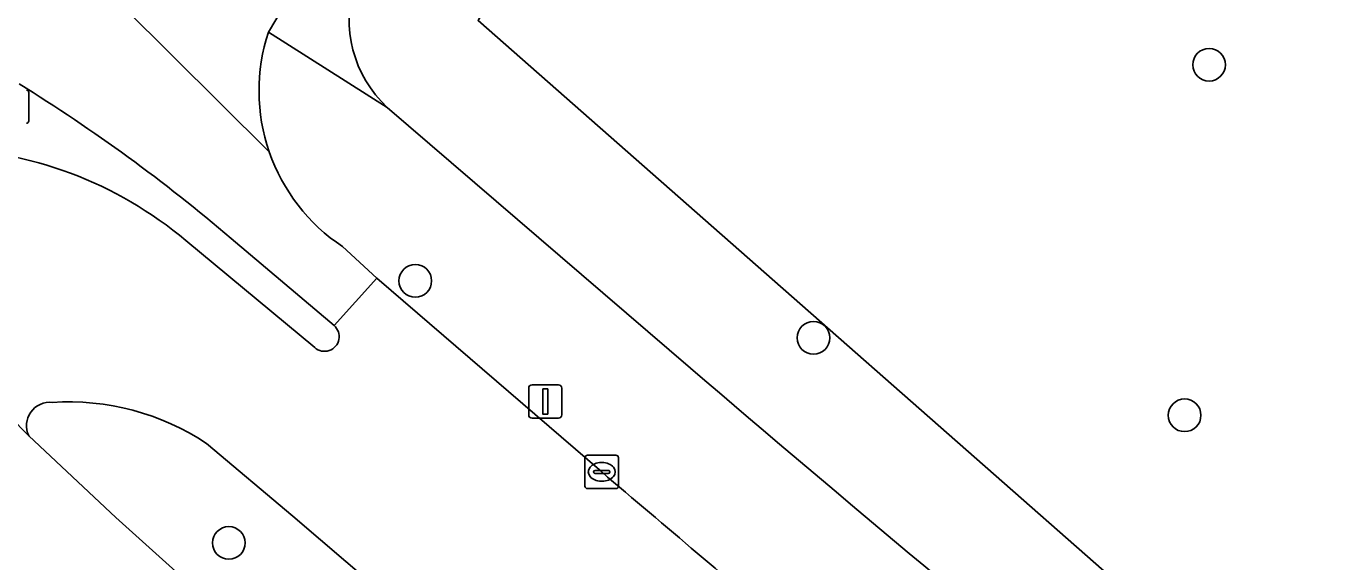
# Model space of a CAD drawing. Extents: x 159674 to 160531, y 382172 to 382904.
# Drawn here: x 159778.3 to 159817.71, y 382420.5 to 382436.51 of the extents above; entities that cross this region are included whole.
import ezdxf

# ---------------------------------------------------------------- set-up
doc = ezdxf.new("R2010")
doc.units = 0
for name, color, linetype in [('IMGEO_Berm_groen', 7, 'Continuous'), ('IMGEO_Boom', 7, 'Continuous'), ('IMGEO_Fietspad_gesloten', 7, 'Continuous'), ('IMGEO_Groenvoorziening', 7, 'Continuous'), ('IMGEO_Kolk', 7, 'Continuous'), ('IMGEO_Lichtmast', 7, 'Continuous'), ('IMGEO_Loofbos', 7, 'Continuous'), ('IMGEO_Rijbaan_lokaal_open', 7, 'Continuous'), ('IMGEO_Rijbaan_regionaal_gesloten', 7, 'Continuous'), ('IMGEO_Rioolput', 7, 'Continuous'), ('IMGEO_Voetpad_open', 7, 'Continuous')]:
    doc.layers.add(name, color=color, linetype=linetype)

msp = doc.modelspace()

# ---------------------------------------------------------------- linework, layer by layer
at = {"layer": 'IMGEO_Berm_groen'}
for points in [[(159787.507, 382427.565), (159784.424, 382430.169)], [(159783.076, 382430.103), (159786.928, 382426.904)], [(159778.376, 382424.268), (159780.982, 382421.82), (159788.576, 382414.983)], [(159790.271, 382418.444), (159786.273, 382421.855), (159783.689, 382424.034)]]:
    msp.add_lwpolyline(points, dxfattribs=at)
for centre, radius, start, end in [((159751.527, 382391.703), 50.615, 49.4628, 58.3492), ((159775.505, 382421.1), 11.763, 49.935, 89.0432), ((159787.221, 382427.231), 0.439, 228.1369, 49.4299), ((159779.001, 382424.571), 0.695, 83.8312, 205.8605), ((159779.57, 382417.84), 7.439, 56.3781, 93.8085)]:
    msp.add_arc(centre, radius, start, end, dxfattribs=at)
at = {"layer": 'IMGEO_Boom'}
for centre in [(159813.682, 382435.365), (159789.937, 382428.899), (159801.848, 382427.195), (159812.951, 382424.877), (159784.359, 382421.06)]:
    msp.add_circle(centre, 0.489, dxfattribs=at)
at = {"layer": 'IMGEO_Fietspad_gesloten'}
for points in [[(159785.547, 382436.343), (159789.743, 382443.414), (159823.524, 382500), (159846.297, 382538.111)], [(159779.766, 382438.53), (159785.568, 382432.758)], [(159785.568, 382432.758), (159779.766, 382438.53)], [(159784.424, 382430.169), (159787.507, 382427.565), (159788.786, 382428.983), (159787.763, 382429.923)]]:
    msp.add_lwpolyline(points, dxfattribs=at)
for centre, radius, start, end in [((159790.846, 382434.581), 5.585, 161.6133, 199.058), ((159751.527, 382391.703), 50.615, 49.4628, 58.3492), ((159790.854, 382434.583), 5.592, 199.0515, 236.4462)]:
    msp.add_arc(centre, radius, start, end, dxfattribs=at)
at = {"layer": 'IMGEO_Groenvoorziening'}
for points in [[(159821.663, 382411.898), (159818.446, 382414.27), (159811.368, 382419.491), (159800.943, 382428.659), (159791.814, 382436.688), (159795.303, 382442.693), (159792.176, 382444.582), (159791.037, 382442.686), (159788.132, 382437.806)], [(159789.094, 382434.09), (159798.167, 382426.29)]]:
    msp.add_lwpolyline(points, dxfattribs=at)
for centre, radius, start, end in [((159791.533, 382436.704), 3.575, 162.0466, 226.9817), ((160217.763, 382914.902), 644.051, 229.345656, 230.973438)]:
    msp.add_arc(centre, radius, start, end, dxfattribs=at)
at = {"layer": 'IMGEO_Kolk'}
for p, q in [((159795.012, 382422.758), (159795.012, 382423.61)), ((159795.087, 382423.684), (159795.939, 382423.684)), ((159795.5, 382423.464), (159795.525, 382423.464)), ((159796.013, 382423.61), (159796.013, 382422.758)), ((159795.271, 382423.178), (159795.271, 382423.19)), ((159795.709, 382423.141), (159795.311, 382423.141)), ((159795.314, 382423.227), (159795.712, 382423.227)), ((159795.755, 382423.19), (159795.755, 382423.178)), ((159795.939, 382422.684), (159795.087, 382422.684)), ((159795.523, 382422.904), (159795.498, 382422.904))]:
    msp.add_line(p, q, dxfattribs=at)
for points in [[(159795.012, 382422.758), (159795.012, 382423.61)], [(159795.087, 382423.684), (159795.939, 382423.684)], [(159796.013, 382423.61), (159796.013, 382422.758)], [(159795.939, 382422.684), (159795.087, 382422.684)]]:
    msp.add_lwpolyline(points, dxfattribs=at)
for centre, radius, start, end in [((159795.089, 382423.608), 0.0765, 91.552, 178.448), ((159795.089, 382423.608), 0.0765, 91.552, 178.448), ((159795.937, 382423.608), 0.0765, 1.552, 88.448), ((159795.937, 382423.608), 0.0765, 1.552, 88.448), ((159795.311, 382423.187), 0.0403, 85.8775, 175.7526), ((159795.308, 382423.177), 0.0366, 178.938, 274.7102), ((159795.712, 382423.184), 0.043, 264.8664, 352.4533), ((159795.716, 382423.189), 0.0386, 1.7309, 96.639), ((159795.089, 382422.76), 0.0765, 181.552, 268.448), ((159795.089, 382422.76), 0.0765, 181.552, 268.448), ((159795.937, 382422.76), 0.0765, 271.552, 358.448), ((159795.937, 382422.76), 0.0765, 271.552, 358.448)]:
    msp.add_arc(centre, radius, start, end, dxfattribs=at)
for centre, major_axis, ratio, start_param, end_param in [((159795.499, 382423.184), (-0.387, 0.002), 0.722429, 4.712389, 7.853982), ((159795.524, 382423.184), (-0.39, 0.002), 0.717154, 1.570796, 4.712389)]:
    msp.add_ellipse(centre, major_axis=major_axis, ratio=ratio, start_param=start_param, end_param=end_param, dxfattribs=at)
at = {"layer": 'IMGEO_Lichtmast'}
for p, q in [((159793.428, 382425.791), (159794.218, 382425.791)), ((159794.218, 382425.791), (159793.428, 382425.791)), ((159793.328, 382424.891), (159793.328, 382425.691)), ((159793.328, 382425.691), (159793.328, 382424.891)), ((159794.318, 382425.691), (159794.318, 382424.891)), ((159794.318, 382424.891), (159794.318, 382425.691)), ((159794.218, 382424.791), (159793.428, 382424.791)), ((159793.428, 382424.791), (159794.218, 382424.791))]:
    msp.add_line(p, q, dxfattribs=at)
msp.add_lwpolyline([(159793.748, 382425.666), (159793.898, 382425.666), (159793.898, 382424.916), (159793.748, 382424.916), (159793.748, 382425.666)], dxfattribs=at)
for centre, start, end in [((159793.428, 382425.691), 90, 180), ((159793.428, 382425.691), 90, 180), ((159794.218, 382425.691), 0, 90), ((159794.218, 382425.691), 360, 90), ((159793.428, 382424.891), 180, 270), ((159793.428, 382424.891), 180, 270), ((159794.218, 382424.891), 270, 0), ((159794.218, 382424.891), 270, 0)]:
    msp.add_arc(centre, 0.1, start, end, dxfattribs=at)
at = {"layer": 'IMGEO_Loofbos'}
msp.add_lwpolyline([(159844.306, 382424.692), (159829.073, 382435.778), (159802.513, 382455.107), (159801.476, 382453.322), (159795.918, 382443.754), (159798.367, 382442.276), (159799.129, 382443.565), (159801.195, 382446.998), (159806.598, 382443.777), (159802.505, 382436.914), (159797.102, 382440.135), (159797.743, 382441.22), (159795.303, 382442.693), (159791.814, 382436.688), (159800.943, 382428.659), (159811.368, 382419.491), (159818.446, 382414.27), (159821.663, 382411.898), (159830.242, 382405.57)], close=True, dxfattribs=at)
at = {"layer": 'IMGEO_Rijbaan_lokaal_open'}
for points in [[(159768.062, 382434.741), (159778.376, 382424.268)], [(159786.928, 382426.904), (159783.076, 382430.103)], [(159795.512, 382423.183), (159788.786, 382428.983), (159787.507, 382427.565)], [(159783.689, 382424.034), (159786.273, 382421.855), (159790.271, 382418.444)]]:
    msp.add_lwpolyline(points, dxfattribs=at)
for centre, radius, start, end in [((159775.505, 382421.1), 11.763, 49.935, 89.0432), ((159787.221, 382427.231), 0.439, 228.1369, 49.4299), ((159779.001, 382424.571), 0.695, 83.8312, 205.8605), ((159779.57, 382417.84), 7.439, 56.3781, 93.8085), ((160291.55, 383004.099), 763.882, 229.50635, 230.069345)]:
    msp.add_arc(centre, radius, start, end, dxfattribs=at)
at = {"layer": 'IMGEO_Rijbaan_regionaal_gesloten'}
msp.add_lwpolyline([(159788.576, 382414.983), (159780.982, 382421.82), (159778.376, 382424.268), (159768.062, 382434.741), (159761.43, 382441.358), (159745.971, 382457.093), (159745.681, 382457.388)], dxfattribs=at)
at = {"layer": 'IMGEO_Rioolput'}
msp.add_line((159778.375, 382434.539), (159778.375, 382433.687), dxfattribs=at)
msp.add_lwpolyline([(159778.375, 382434.539), (159778.375, 382433.687)], dxfattribs=at)
for centre, start, end in [((159778.299, 382434.537), 1.552, 88.448), ((159778.299, 382434.537), 1.552, 88.448), ((159778.299, 382433.689), 271.552, 358.448), ((159778.299, 382433.689), 271.552, 358.448)]:
    msp.add_arc(centre, 0.0765, start, end, dxfattribs=at)
at = {"layer": 'IMGEO_Voetpad_open'}
for points in [[(159856.004, 382554.437), (159846.297, 382538.111), (159823.524, 382500), (159789.743, 382443.414), (159785.547, 382436.343), (159789.094, 382434.09)], [(159798.167, 382426.29), (159789.094, 382434.09), (159785.547, 382436.343)], [(159787.763, 382429.923), (159788.786, 382428.983), (159795.512, 382423.183)]]:
    msp.add_lwpolyline(points, dxfattribs=at)
for centre, radius, start, end in [((159791.533, 382436.704), 3.575, 162.0466, 226.9817), ((159790.846, 382434.581), 5.585, 161.6133, 199.058), ((159790.854, 382434.583), 5.592, 199.0515, 236.4462), ((160217.763, 382914.902), 644.051, 229.345656, 230.973438), ((160291.55, 383004.099), 763.882, 229.50635, 230.069345)]:
    msp.add_arc(centre, radius, start, end, dxfattribs=at)

doc.saveas('drawing.dxf')
